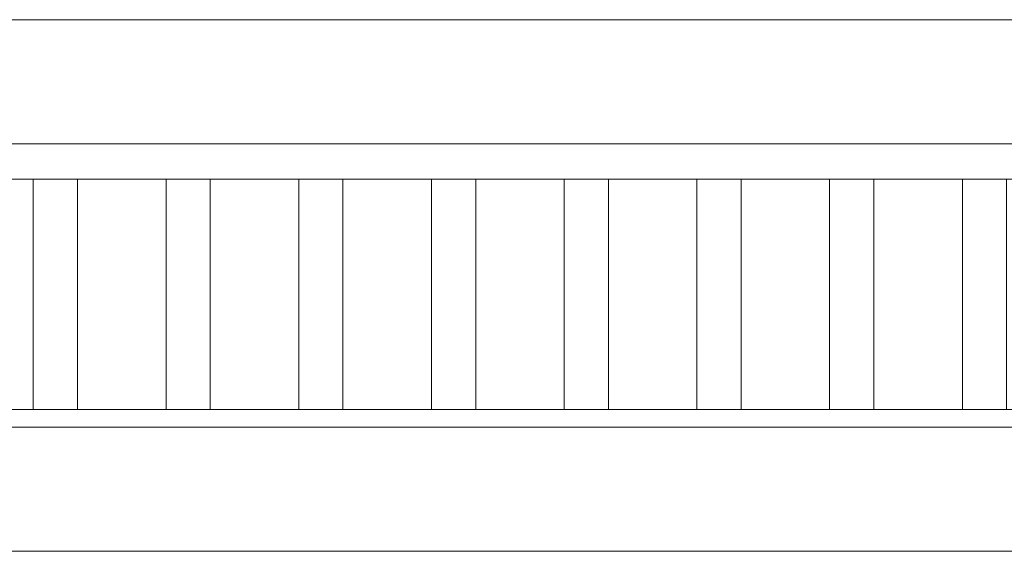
# Model space of a CAD drawing. Header units: millimetres. Extents: x 402 to 79005, y -7782 to 89952.
# Tile 290 of 423: x 40037 to 40093, y 24133 to 24163. Entities that reach past the tile are written whole.
import ezdxf

# ---------------------------------------------------------------- set-up
doc = ezdxf.new("R2010")
doc.units = ezdxf.units.MM
doc.header["$LTSCALE"] = 10
doc.layers.get('0').update_dxf_attribs({"lineweight": 0})
doc.layers.add('kreski', color=8, linetype='Continuous', lineweight=5)

msp = doc.modelspace()

# ---------------------------------------------------------------- hatches: boundary and pattern name
at = {"layer": 'kreski'}
h = msp.add_hatch(dxfattribs=at)
h.set_pattern_fill('ANSI32', color=8, scale=20, angle=45, style=0)
h.set_pattern_definition([(90, (40735.636, 25990.812), (-7.5, 1e-15), []), (90, (40738.136, 25993.312), (-7.5, 1e-15), [])])
h.paths.add_polyline_path([(40400.484, 24154.423), (40230.599, 24154.423), (40230.599, 24141.423), (40400.484, 24141.423)])
h.paths.add_polyline_path([(39993.452, 24141.423), (40155.484, 24141.423), (40155.484, 24154.423), (39993.452, 24154.423)])

# ---------------------------------------------------------------- linework, layer by layer
for p, q in [((39993.452, 24163.423), (40220.599, 24163.423)), ((40227.484, 24156.423), (39993.452, 24156.423)), ((40226.984, 24154.423), (39993.452, 24154.423)), ((40225.484, 24141.423), (39993.452, 24141.423)), ((40224.484, 24140.423), (39993.452, 24140.423)), ((40220.599, 24133.423), (39993.452, 24133.423))]:
    msp.add_line(p, q)

doc.saveas('drawing.dxf')
